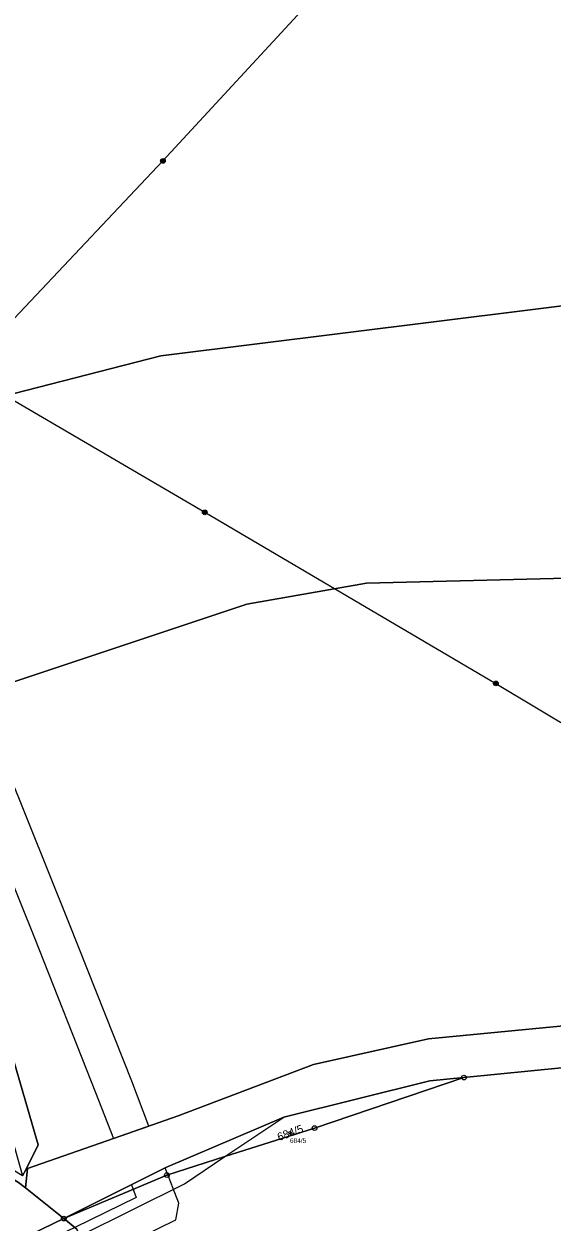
# Model space of a CAD drawing. Extents: x -653098 to -649479, y -997642 to -992666.
# Drawn here: x -652583.4 to -652471.2, y -994804.7 to -994550.1 of the extents above; entities that cross this region are included whole.
import ezdxf

# ---------------------------------------------------------------- set-up
doc = ezdxf.new("R2010")
doc.units = 0
for name, color, linetype in [('Definiční body', 7, 'Continuous'), ('Hranice parcel', 7, 'Continuous'), ('Parcelní čísla', 7, 'Continuous'), ('Polygon parcely', 7, 'Continuous'), ('Poz předměty', 7, 'Continuous'), ('Vnitřní kresba', 7, 'Continuous'), ('Věcná břemena k části', 7, 'Continuous'), ('Značky bodu BP', 7, 'Continuous')]:
    doc.layers.add(name, color=color, linetype=linetype)

msp = doc.modelspace()

# ---------------------------------------------------------------- linework, layer by layer
at = {"layer": 'Definiční body'}
msp.add_circle((-652526.84, -994785.7), 0.25, dxfattribs=at)
at = {"layer": 'Hranice parcel'}
for p, q in [((-652582.91, -994793.4), (-652583.65, -994794.85)), ((-652582.58, -994793.28), (-652583.06, -994797.42)), ((-652582.58, -994793.28), (-652582.91, -994793.4)), ((-652583.06, -994797.42), (-652574.91, -994803.92)), ((-652583.96, -994808.32), (-652574.91, -994803.92))]:
    msp.add_line(p, q, dxfattribs=at)
for points in [[(-652648.09, -994646.67), (-652643.95, -994645.12), (-652595.99, -994631.33), (-652554.26, -994620.63), (-652397.88, -994601.18), (-652269.05, -994581.78), (-652229.21, -994580.26), (-652227.41, -994580.28)], [(-652608.95, -994697.69), (-652536.02, -994673.36), (-652510.59, -994668.89), (-652402.69, -994666.21), (-652363.9, -994660.26), (-652326.36, -994661.26), (-652326.75, -994658.15), (-652286.74, -994651.16), (-652246.12, -994640.59)], [(-652582.58, -994793.28), (-652564.33, -994786.91), (-652550.56, -994782.1), (-652521.84, -994771.16), (-652497.37, -994765.74), (-652454.73, -994761.65), (-652389.49, -994727.36), (-652356.91, -994706.57), (-652310.85, -994690.47), (-652271.12, -994672.09), (-652268.36, -994671.05), (-652260.26, -994663.62), (-652252.55, -994653.85)], [(-652582.91, -994793.4), (-652580.31, -994788.27), (-652604.86, -994704.05), (-652608.95, -994697.69)], [(-652583.06, -994797.42), (-652584.55, -994796.23), (-652607.01, -994782.42), (-652619.1, -994774.62), (-652628.82, -994766.19), (-652639.45, -994755.93), (-652653.61, -994741.82), (-652669.52, -994726.77), (-652679.6, -994718.18)], [(-652489.88, -994773.96), (-652468.47, -994771.8), (-652453, -994767.66)], [(-652574.91, -994803.92), (-652553.24, -994793.07), (-652528.12, -994782.34), (-652497.15, -994774.69), (-652489.88, -994773.96)], [(-652489.88, -994773.96), (-652521.61, -994784.71), (-652540.66, -994790.76), (-652552.99, -994794.67), (-652574.91, -994803.92)], [(-652574.91, -994803.92), (-652572.11, -994806.15), (-652571.45, -994807.58), (-652564.47, -994822.69)]]:
    msp.add_lwpolyline(points, dxfattribs=at)
at = {"layer": 'Polygon parcely'}
for points in [[(-652554.26, -994620.63), (-652397.88, -994601.18), (-652269.05, -994581.78), (-652229.21, -994580.26), (-652227.41, -994580.28), (-652220.16, -994560.21), (-652195.12, -994502.64), (-652241.44, -994492.83), (-652268.92, -994490.21), (-652373.27, -994511.35), (-652417.57, -994521.56), (-652455.05, -994526.61), (-652525.73, -994535.52), (-652592.78, -994548.45), (-652683.38, -994574.73), (-652688.22, -994576.14), (-652652.35, -994641.26), (-652648.09, -994646.67), (-652643.95, -994645.12), (-652595.99, -994631.33)], [(-652536.02, -994673.36), (-652510.59, -994668.89), (-652402.69, -994666.21), (-652363.9, -994660.26), (-652326.36, -994661.26), (-652326.75, -994658.15), (-652286.74, -994651.16), (-652246.12, -994640.59), (-652242.49, -994639.64), (-652217.39, -994604.31), (-652207.77, -994580.54), (-652218.48, -994580.4), (-652227.41, -994580.28), (-652229.21, -994580.26), (-652269.05, -994581.78), (-652397.88, -994601.18), (-652554.26, -994620.63), (-652595.99, -994631.33), (-652643.95, -994645.12), (-652648.09, -994646.67), (-652613.28, -994690.97), (-652608.95, -994697.69)], [(-652580.31, -994788.27), (-652604.86, -994704.05), (-652608.95, -994697.69), (-652613.28, -994690.97), (-652620.3, -994696.41), (-652618.74, -994698.4), (-652614.1, -994694.61), (-652607.5, -994707.04), (-652603.46, -994722.39), (-652599.66, -994737.39), (-652595.5, -994753.03), (-652591.02, -994768.77), (-652583.65, -994794.85), (-652582.91, -994793.4)], [(-652582.91, -994793.4), (-652583.65, -994794.85), (-652603.36, -994782.77), (-652615.23, -994775.01), (-652627.25, -994766.04), (-652637.89, -994754.43), (-652641.87, -994750.98), (-652649.42, -994743.26), (-652652.23, -994740.26), (-652660.12, -994731.89), (-652669.04, -994723.16), (-652675.59, -994716.7), (-652678.28, -994717.69), (-652679.6, -994718.18), (-652669.52, -994726.77), (-652653.61, -994741.82), (-652639.45, -994755.93), (-652628.82, -994766.19), (-652619.1, -994774.62), (-652607.01, -994782.42), (-652584.55, -994796.23), (-652583.06, -994797.42), (-652582.58, -994793.28)], [(-652504.29, -994856.57), (-652473.05, -994844.82), (-652450.74, -994836.43), (-652381.92, -994832.42), (-652389.02, -994830.52), (-652412.56, -994772.27), (-652353.17, -994772.6), (-652360.45, -994732.18), (-652370.4, -994723.15), (-652376.5, -994727.33), (-652399.69, -994743.59), (-652440.84, -994764.71), (-652453, -994767.66), (-652468.47, -994771.8), (-652489.88, -994773.96), (-652521.61, -994784.71), (-652540.66, -994790.76), (-652552.99, -994794.67), (-652574.91, -994803.92), (-652572.11, -994806.15), (-652571.45, -994807.58), (-652564.47, -994822.69), (-652531.17, -994841.79)], [(-652489.88, -994773.96), (-652497.15, -994774.69), (-652528.12, -994782.34), (-652553.24, -994793.07), (-652574.91, -994803.92), (-652552.99, -994794.67), (-652540.66, -994790.76), (-652521.61, -994784.71)], [(-652569.86, -994818.64), (-652564.47, -994822.69), (-652571.45, -994807.58), (-652572.11, -994806.15), (-652574.91, -994803.92), (-652583.96, -994808.32)]]:
    msp.add_lwpolyline(points, close=True, dxfattribs=at)
for points in [[(-652402.69, -994666.21), (-652510.59, -994668.89), (-652536.02, -994673.36), (-652608.95, -994697.69), (-652604.86, -994704.05), (-652580.31, -994788.27), (-652582.91, -994793.4), (-652582.58, -994793.28), (-652564.33, -994786.91), (-652550.56, -994782.1), (-652521.84, -994771.16), (-652497.37, -994765.74), (-652454.73, -994761.65)], [(-652454.73, -994761.65), (-652497.37, -994765.74), (-652521.84, -994771.16), (-652550.56, -994782.1), (-652564.33, -994786.91), (-652582.58, -994793.28), (-652583.06, -994797.42), (-652574.91, -994803.92), (-652553.24, -994793.07), (-652528.12, -994782.34), (-652497.15, -994774.69), (-652489.88, -994773.96), (-652468.47, -994771.8)], [(-652583.96, -994808.32), (-652574.91, -994803.92), (-652583.06, -994797.42), (-652584.55, -994796.23)]]:
    msp.add_lwpolyline(points, dxfattribs=at)
at = {"layer": 'Poz předměty'}
for p, q in [((-652553.83, -994579.21), (-652512.56, -994534.46)), ((-652596.06, -994623.94), (-652553.83, -994579.21)), ((-652596.06, -994623.94), (-652544.95, -994653.87)), ((-652544.95, -994653.87), (-652483.07, -994690.23)), ((-652483.07, -994690.23), (-652417.05, -994729.84))]:
    msp.add_line(p, q, dxfattribs=at)
for centre, radius in [((-652553.83, -994579.21), 0.5), ((-652553.83, -994579.21), 0.4), ((-652553.83, -994579.21), 0.3), ((-652553.83, -994579.21), 0.2), ((-652553.83, -994579.21), 0.1), ((-652544.95, -994653.87), 0.5), ((-652544.95, -994653.87), 0.4), ((-652544.95, -994653.87), 0.3), ((-652544.95, -994653.87), 0.2), ((-652544.95, -994653.87), 0.1), ((-652483.07, -994690.23), 0.5), ((-652483.07, -994690.23), 0.4), ((-652483.07, -994690.23), 0.3), ((-652483.07, -994690.23), 0.2), ((-652483.07, -994690.23), 0.1)]:
    msp.add_circle(centre, radius, dxfattribs=at)
at = {"layer": 'Vnitřní kresba'}
for p, q in [((-652540.66, -994790.76), (-652528.12, -994782.34)), ((-652549.28, -994796.55), (-652540.66, -994790.76)), ((-652571.45, -994807.58), (-652549.28, -994796.55))]:
    msp.add_line(p, q, dxfattribs=at)
at = {"layer": 'Věcná břemena k části'}
for points in [[(-652593.37, -994692.49), (-652600.97, -994695.03), (-652598.74, -994700.59), (-652581.11, -994744.3), (-652568.13, -994777.1), (-652564.33, -994786.91), (-652556.79, -994784.27), (-652560.47, -994774.76), (-652573.69, -994741.34), (-652591.32, -994697.63)], [(-652574.19, -994815.47), (-652572.27, -994814.56), (-652568.97, -994812.95), (-652551.09, -994804.19), (-652550.44, -994800.66), (-652553.36, -994793.13), (-652560.54, -994796.73), (-652559.5, -994799.41), (-652572.56, -994805.8), (-652575.79, -994807.38), (-652578.85, -994809.09), (-652577.57, -994813)]]:
    msp.add_lwpolyline(points, close=True, dxfattribs=at)
at = {"layer": 'Značky bodu BP'}
for centre, radius in [((-652489.88, -994773.96), 0.5), ((-652489.88, -994773.96), 0.0303), ((-652521.61, -994784.71), 0.5), ((-652521.61, -994784.71), 0.0303), ((-652552.99, -994794.67), 0.5), ((-652552.99, -994794.67), 0.0303), ((-652574.91, -994803.92), 0.5), ((-652574.91, -994803.92), 0.0303)]:
    msp.add_circle(centre, radius, dxfattribs=at)

# ---------------------------------------------------------------- texts
at = {"layer": 'Definiční body'}
msp.add_text('684/5', height=1, dxfattribs=at).set_placement((-652526.84, -994787.86))
at = {"layer": 'Parcelní čísla'}
msp.add_text('684/5', height=1.7, rotation=20, dxfattribs=at).set_placement((-652529.16, -994787.45))

doc.saveas('drawing.dxf')
